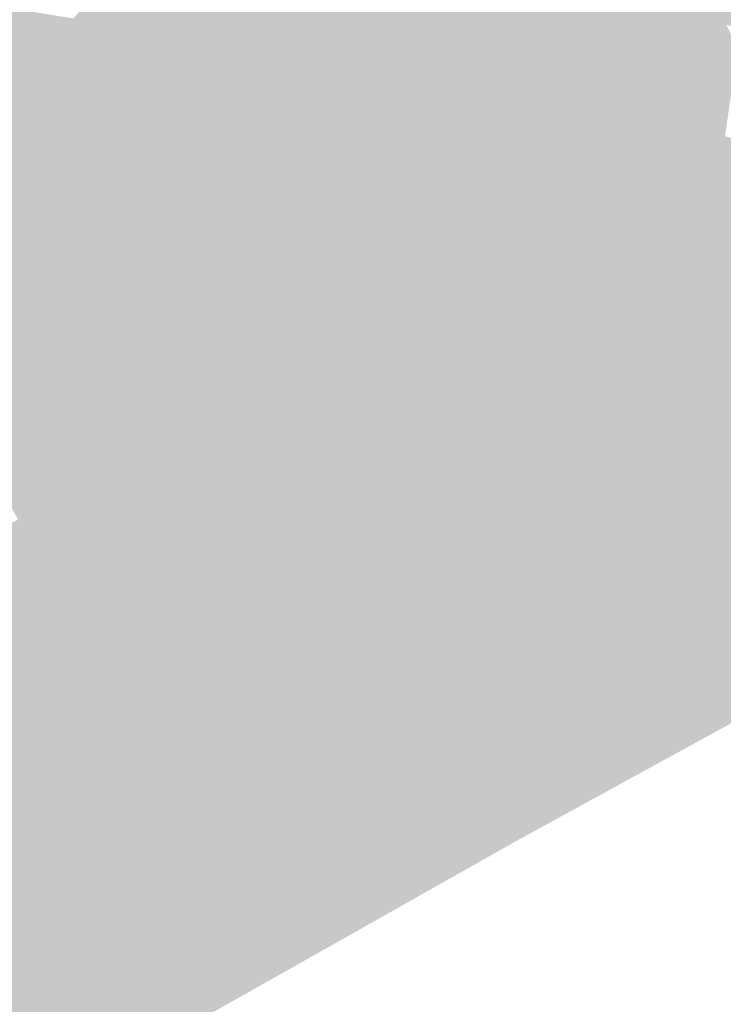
# Model space of a CAD drawing. Header units: metres. Extents: x 164696 to 183842, y 382615 to 387356.
# Tile 489 of 656: x 182663.53 to 182664.6, y 386613.83 to 386615.32. Entities that reach past the tile are written whole.
import ezdxf

# ---------------------------------------------------------------- set-up
doc = ezdxf.new("R2010")
doc.units = ezdxf.units.M
doc.layers.add('C3D-SURFACE_TINSURFACE', color=7, linetype='Continuous')

msp = doc.modelspace()

# ---------------------------------------------------------------- linework, layer by layer
at = {"layer": 'C3D-SURFACE_TINSURFACE', "color": 1, "linetype": 'Continuous', "lineweight": -3, "true_color": 0xe60000}
for points in [[(182669.9064, 386617.1554), (182665.8436, 386614.9615), (182664.2826, 386614.0717)], [(182663.9246, 386615.6915), (182663.8874, 386615.6702), (182664.3016, 386614.9782)], [(182664.463, 386615.5496), (182663.9246, 386615.6915), (182664.3016, 386614.9782)], [(182663.7438, 386615.2457), (182664.2643, 386614.958), (182663.8874, 386615.6702)], [(182663.7438, 386615.2457), (182663.8874, 386615.6702), (182663.8502, 386615.6499)], [(182663.8874, 386615.6702), (182664.2643, 386614.958), (182664.3016, 386614.9782)], [(182663.7289, 386615.2166), (182663.8502, 386615.6499), (182663.7173, 386615.2394)], [(182663.7173, 386615.2394), (182663.8502, 386615.6499), (182663.8129, 386615.6297)], [(182663.7438, 386615.2457), (182663.8502, 386615.6499), (182663.7289, 386615.2166)], [(182663.6995, 386615.2588), (182663.8129, 386615.6297), (182663.6879, 386615.2816)], [(182663.6879, 386615.2816), (182663.8129, 386615.6297), (182663.688, 386615.3502)], [(182663.7111, 386615.236), (182663.8129, 386615.6297), (182663.6995, 386615.2588)], [(182663.7173, 386615.2394), (182663.8129, 386615.6297), (182663.7111, 386615.236)], [(182664.463, 386615.5496), (182664.3016, 386614.9782), (182664.4849, 386615.5105)], [(182664.4849, 386615.5105), (182664.3016, 386614.9782), (182664.3389, 386614.9984)], [(182664.4849, 386615.5105), (182664.3389, 386614.9984), (182664.3762, 386615.0187)], [(182664.4849, 386615.5105), (182664.3762, 386615.0187), (182664.5138, 386615.4621)], [(182664.5138, 386615.4621), (182664.3762, 386615.0187), (182664.4135, 386615.0389)], [(182664.5138, 386615.4621), (182664.4135, 386615.0389), (182664.533, 386615.4276)], [(182664.4508, 386615.0591), (182664.533, 386615.4276), (182664.4135, 386615.0389)], [(182664.4508, 386615.0591), (182664.5523, 386615.3931), (182664.533, 386615.4276)], [(182664.533, 386615.4276), (182664.5523, 386615.3931), (182664.8984, 386615.303)], [(182664.533, 386615.4276), (182664.8984, 386615.303), (182664.9358, 386615.3232)], [(182664.4881, 386615.0794), (182664.5523, 386615.3931), (182664.4508, 386615.0591)], [(182664.4881, 386615.0794), (182664.5716, 386615.3586), (182664.5523, 386615.3931)], [(182664.5523, 386615.3931), (182664.5716, 386615.3586), (182664.8612, 386615.2828)], [(182664.5523, 386615.3931), (182664.8612, 386615.2828), (182664.8984, 386615.303)], [(182663.6002, 386615.2406), (182663.3288, 386615.3645), (182663.2915, 386615.3443)], [(182663.5344, 386615.3312), (182663.3288, 386615.3645), (182663.5582, 386615.2869)], [(182663.6002, 386615.2406), (182663.5582, 386615.2869), (182663.3288, 386615.3645)], [(182664.5254, 386615.0996), (182664.5716, 386615.3586), (182664.4881, 386615.0794)], [(182664.5254, 386615.0996), (182664.6021, 386615.3085), (182664.5716, 386615.3586)], [(182664.8239, 386615.2625), (182664.5716, 386615.3586), (182664.6021, 386615.3085)], [(182664.8239, 386615.2625), (182664.8612, 386615.2828), (182664.5716, 386615.3586)], [(182663.5948, 386615.2307), (182663.2915, 386615.3443), (182663.2543, 386615.324)], [(182663.6002, 386615.2406), (182663.2915, 386615.3443), (182663.6072, 386615.2318)], [(182663.5948, 386615.2307), (182663.6072, 386615.2318), (182663.2915, 386615.3443)], [(182663.5618, 386615.2144), (182663.2543, 386615.324), (182663.217, 386615.3038)], [(182663.5948, 386615.2307), (182663.2543, 386615.324), (182663.6064, 386615.2079)], [(182663.5618, 386615.2144), (182663.6064, 386615.2079), (182663.2543, 386615.324)], [(182664.5254, 386615.0996), (182664.5627, 386615.1198), (182664.6021, 386615.3085)], [(182664.5627, 386615.1198), (182664.6195, 386615.275), (182664.6021, 386615.3085)], [(182663.5827, 386615.1734), (182663.217, 386615.3038), (182663.1798, 386615.2836)], [(182663.5618, 386615.2144), (182663.217, 386615.3038), (182663.5723, 386615.1939)], [(182663.5723, 386615.1939), (182663.217, 386615.3038), (182663.5827, 386615.1734)], [(182663.5554, 386614.5736), (182663.1798, 386615.2836), (182663.1425, 386615.2634)], [(182663.5827, 386615.1734), (182663.1798, 386615.2836), (182663.6062, 386615.1587)], [(182663.6696, 386614.9439), (182663.6175, 386615.1365), (182663.1798, 386615.2836)], [(182663.6696, 386614.9439), (182663.1798, 386615.2836), (182663.5554, 386614.5736)], [(182663.6062, 386615.1587), (182663.1798, 386615.2836), (182663.6175, 386615.1365)], [(182663.5293, 386614.5595), (182663.5554, 386614.5736), (182663.1425, 386615.2634)], [(182664.5627, 386615.1198), (182664.6001, 386615.14), (182664.6195, 386615.275)], [(182663.7438, 386615.2457), (182663.7979, 386615.1013), (182664.2643, 386614.958)], [(182664.5627, 386615.1198), (182664.7557, 386615.0931), (182664.6001, 386615.14)], [(182664.5254, 386615.0996), (182664.7557, 386615.0931), (182664.5627, 386615.1198)], [(182663.8095, 386615.0785), (182664.2643, 386614.958), (182663.7979, 386615.1013)], [(182664.5254, 386615.0996), (182664.4881, 386615.0794), (182664.7557, 386615.0931)], [(182664.1785, 386614.2453), (182664.7557, 386615.0931), (182664.4135, 386615.0389)], [(182664.2104, 386614.1875), (182664.7557, 386615.0931), (182664.1785, 386614.2453)], [(182664.2104, 386614.1875), (182664.2826, 386614.0717), (182664.7557, 386615.0931)], [(182664.7557, 386615.0931), (182664.2826, 386614.0717), (182665.8436, 386614.9615)], [(182664.7557, 386615.0931), (182664.4508, 386615.0591), (182664.4135, 386615.0389)], [(182664.7557, 386615.0931), (182664.4881, 386615.0794), (182664.4508, 386615.0591)], [(182663.8456, 386615.0614), (182664.2643, 386614.958), (182663.8095, 386615.0785)], [(182663.8456, 386615.0614), (182663.9091, 386615.0261), (182664.227, 386614.9377)], [(182663.8456, 386615.0614), (182664.227, 386614.9377), (182664.2643, 386614.958)], [(182664.1785, 386614.2453), (182664.4135, 386615.0389), (182664.3762, 386615.0187)], [(182663.961, 386614.9964), (182664.227, 386614.9377), (182663.9091, 386615.0261)], [(182664.1785, 386614.2453), (182664.3762, 386615.0187), (182664.3389, 386614.9984)], [(182663.968, 386614.9827), (182664.1896, 386614.9175), (182663.961, 386614.9964)], [(182663.961, 386614.9964), (182664.1896, 386614.9175), (182664.227, 386614.9377)], [(182664.1167, 386614.3578), (182664.3389, 386614.9984), (182664.3016, 386614.9782)], [(182664.1167, 386614.3578), (182664.13, 386614.3298), (182664.3389, 386614.9984)], [(182664.13, 386614.3298), (182664.1785, 386614.2453), (182664.3389, 386614.9984)], [(182664.0001, 386614.9537), (182664.1896, 386614.9175), (182663.968, 386614.9827)], [(182664.1034, 386614.3859), (182664.3016, 386614.9782), (182664.2643, 386614.958)], [(182664.1167, 386614.3578), (182664.3016, 386614.9782), (182664.1034, 386614.3859)], [(182664.0001, 386614.9537), (182664.1524, 386614.8973), (182664.1896, 386614.9175)], [(182664.0536, 386614.9055), (182664.1524, 386614.8973), (182664.0001, 386614.9537)], [(182664.0768, 386614.4419), (182664.2643, 386614.958), (182664.227, 386614.9377)], [(182664.0768, 386614.4419), (182664.0901, 386614.4139), (182664.2643, 386614.958)], [(182664.0901, 386614.4139), (182664.1034, 386614.3859), (182664.2643, 386614.958)], [(182663.6696, 386614.9439), (182663.5554, 386614.5736), (182663.6587, 386614.8662)], [(182664.0636, 386614.47), (182664.227, 386614.9377), (182664.1896, 386614.9175)], [(182664.0636, 386614.47), (182664.0768, 386614.4419), (182664.227, 386614.9377)], [(182663.72, 386614.9056), (182663.7178, 386614.9213), (182663.5927, 386614.5938)], [(182663.6716, 386614.8327), (182663.5927, 386614.5938), (182663.7178, 386614.9213)], [(182664.0636, 386614.47), (182664.1896, 386614.9175), (182664.1524, 386614.8973)], [(182663.72, 386614.9056), (182663.5927, 386614.5938), (182663.63, 386614.6141)], [(182663.7273, 386614.8979), (182663.72, 386614.9056), (182663.63, 386614.6141)], [(182664.0596, 386614.8911), (182664.115, 386614.8771), (182664.0536, 386614.9055)], [(182664.0536, 386614.9055), (182664.115, 386614.8771), (182664.1524, 386614.8973)], [(182663.7273, 386614.8979), (182663.63, 386614.6141), (182663.6673, 386614.6343)], [(182663.7273, 386614.8979), (182663.6673, 386614.6343), (182663.7465, 386614.8592)], [(182664.0285, 386614.8743), (182664.115, 386614.8771), (182664.0596, 386614.8911)], [(182664.047, 386614.5017), (182664.0636, 386614.47), (182664.1524, 386614.8973)], [(182664.047, 386614.5017), (182664.1524, 386614.8973), (182664.061, 386614.6244)], [(182664.0728, 386614.7052), (182664.061, 386614.6244), (182664.1524, 386614.8973)], [(182664.0728, 386614.7052), (182664.1524, 386614.8973), (182664.115, 386614.8771)], [(182664.0109, 386614.8689), (182664.0777, 386614.8568), (182664.0285, 386614.8743)], [(182664.0285, 386614.8743), (182664.0777, 386614.8568), (182664.115, 386614.8771)], [(182664.0541, 386614.6951), (182664.0728, 386614.7052), (182664.115, 386614.8771)], [(182664.0541, 386614.6951), (182664.115, 386614.8771), (182664.0777, 386614.8568)], [(182663.6587, 386614.8662), (182663.5554, 386614.5736), (182663.6716, 386614.8327)], [(182663.7465, 386614.8592), (182663.6673, 386614.6343), (182663.7047, 386614.6545)], [(182663.7465, 386614.8592), (182663.7047, 386614.6545), (182663.7582, 386614.8655)], [(182663.7878, 386614.8515), (182663.7582, 386614.8655), (182663.7047, 386614.6545)], [(182664.0591, 386614.8467), (182664.0777, 386614.8568), (182664.0109, 386614.8689)], [(182663.7848, 386614.8188), (182663.7878, 386614.8515), (182663.7047, 386614.6545)], [(182664.0305, 386614.7323), (182664.0777, 386614.8568), (182664.0591, 386614.8467)], [(182664.0541, 386614.6951), (182664.0777, 386614.8568), (182664.0305, 386614.7323)], [(182663.6716, 386614.8327), (182663.5554, 386614.5736), (182663.5927, 386614.5938)], [(182663.9619, 386614.8245), (182664.0031, 386614.8164), (182663.955, 386614.8386)], [(182664.0218, 386614.8265), (182663.955, 386614.8386), (182664.0031, 386614.8164)], [(182663.7848, 386614.8188), (182663.7047, 386614.6545), (182663.7419, 386614.6748)], [(182663.7848, 386614.8188), (182663.7419, 386614.6748), (182663.7653, 386614.6874)], [(182663.9339, 386614.8093), (182664.0031, 386614.8164), (182663.9619, 386614.8245)], [(182663.9339, 386614.8093), (182663.9658, 386614.7961), (182664.0031, 386614.8164)], [(182663.9582, 386614.7239), (182663.9769, 386614.734), (182664.0031, 386614.8164)], [(182663.9582, 386614.7239), (182664.0031, 386614.8164), (182663.9658, 386614.7961)], [(182663.9931, 386614.712), (182664.0031, 386614.8164), (182663.9769, 386614.734)], [(182664.0218, 386614.8265), (182664.0031, 386614.8164), (182663.9931, 386614.712)], [(182663.9384, 386614.8014), (182663.9658, 386614.7961), (182663.9339, 386614.8093)], [(182663.9471, 386614.786), (182663.9658, 386614.7961), (182663.9384, 386614.8014)], [(182663.9424, 386614.7515), (182663.9658, 386614.7961), (182663.9471, 386614.786)], [(182663.9503, 386614.7377), (182663.9658, 386614.7961), (182663.9424, 386614.7515)], [(182663.9582, 386614.7239), (182663.9658, 386614.7961), (182663.9503, 386614.7377)], [(182663.9158, 386614.6555), (182663.7653, 386614.6874), (182663.7419, 386614.6748)], [(182663.943, 386614.6189), (182663.7419, 386614.6748), (182663.7047, 386614.6545)], [(182663.9158, 386614.6555), (182663.7419, 386614.6748), (182663.943, 386614.6189)], [(182664.0003, 386614.5418), (182663.7047, 386614.6545), (182663.6673, 386614.6343)], [(182664.0003, 386614.5418), (182664.0034, 386614.5435), (182663.7047, 386614.6545)], [(182663.943, 386614.6189), (182663.7047, 386614.6545), (182663.96, 386614.6116)], [(182663.96, 386614.6116), (182663.7047, 386614.6545), (182664.0034, 386614.5435)], [(182664.0636, 386614.47), (182663.6673, 386614.6343), (182663.63, 386614.6141)], [(182664.047, 386614.5017), (182664.0003, 386614.5418), (182663.6673, 386614.6343)], [(182664.047, 386614.5017), (182663.6673, 386614.6343), (182664.0636, 386614.47)], [(182664.0768, 386614.4419), (182663.63, 386614.6141), (182663.5927, 386614.5938)], [(182664.0636, 386614.47), (182663.63, 386614.6141), (182664.0768, 386614.4419)], [(182663.5554, 386614.5736), (182664.0901, 386614.4139), (182663.5927, 386614.5938)], [(182664.0768, 386614.4419), (182663.5927, 386614.5938), (182664.0901, 386614.4139)], [(182663.5293, 386614.5595), (182664.1034, 386614.3859), (182663.5554, 386614.5736)], [(182663.5293, 386614.5595), (182663.6645, 386614.5115), (182664.1034, 386614.3859)], [(182663.5554, 386614.5736), (182664.1034, 386614.3859), (182664.0901, 386614.4139)], [(182663.6977, 386614.4947), (182664.1034, 386614.3859), (182663.6645, 386614.5115)], [(182663.6977, 386614.4947), (182663.4793, 386614.499), (182663.311, 386614.2632)], [(182663.6977, 386614.4947), (182663.311, 386614.2632), (182664.1167, 386614.3578)], [(182663.6977, 386614.4947), (182664.1167, 386614.3578), (182664.1034, 386614.3859)], [(182664.13, 386614.3298), (182664.1167, 386614.3578), (182663.311, 386614.2632)], [(182664.1432, 386614.3018), (182664.13, 386614.3298), (182663.311, 386614.2632)], [(182664.1785, 386614.2453), (182664.13, 386614.3298), (182664.1432, 386614.3018)], [(182664.1785, 386614.2453), (182664.1432, 386614.3018), (182663.311, 386614.2632)], [(182664.2826, 386614.0717), (182663.311, 386614.2632), (182662.7605, 386613.2124)], [(182664.2505, 386614.1098), (182663.311, 386614.2632), (182664.2826, 386614.0717)], [(182664.2505, 386614.1098), (182664.2304, 386614.1487), (182663.311, 386614.2632)], [(182664.2304, 386614.1487), (182664.2104, 386614.1875), (182663.311, 386614.2632)], [(182664.2104, 386614.1875), (182664.1785, 386614.2453), (182663.311, 386614.2632)], [(182664.2104, 386614.1875), (182664.2304, 386614.1487), (182664.2826, 386614.0717)], [(182664.2304, 386614.1487), (182664.2505, 386614.1098), (182664.2826, 386614.0717)]]:
    msp.add_solid(points, dxfattribs=at)
at = {"layer": 'C3D-SURFACE_TINSURFACE', "color": 11, "linetype": 'Continuous', "lineweight": -3, "true_color": 0xff8585}
for points in [[(182663.6135, 386615.3183), (182663.6464, 386615.257), (182663.6692, 386615.387)], [(182663.6464, 386615.257), (182663.6752, 386615.3608), (182663.6692, 386615.387)], [(182663.6464, 386615.257), (182663.6823, 386615.3549), (182663.6752, 386615.3608)], [(182663.6464, 386615.257), (182663.688, 386615.3502), (182663.6823, 386615.3549)], [(182663.6464, 386615.257), (182663.6879, 386615.2816), (182663.688, 386615.3502)], [(182663.6464, 386615.257), (182663.6135, 386615.3183), (182663.5344, 386615.3312)], [(182663.6464, 386615.257), (182663.5344, 386615.3312), (182663.5582, 386615.2869)], [(182663.6464, 386615.257), (182663.5582, 386615.2869), (182663.6002, 386615.2406)], [(182663.6464, 386615.257), (182663.6628, 386615.212), (182663.6879, 386615.2816)], [(182663.6628, 386615.212), (182663.6995, 386615.2588), (182663.6879, 386615.2816)], [(182663.6464, 386615.257), (182663.6002, 386615.2406), (182663.6628, 386615.212)], [(182663.6628, 386615.212), (182663.6768, 386615.1846), (182663.6995, 386615.2588)], [(182663.6768, 386615.1846), (182663.7111, 386615.236), (182663.6995, 386615.2588)], [(182663.7046, 386615.1299), (182663.7979, 386615.1013), (182663.7438, 386615.2457)], [(182663.7046, 386615.1299), (182663.7438, 386615.2457), (182663.7289, 386615.2166)], [(182663.6628, 386615.212), (182663.6072, 386615.2318), (182663.5948, 386615.2307)], [(182663.6768, 386615.1846), (182663.6628, 386615.212), (182663.5948, 386615.2307)], [(182663.6768, 386615.1846), (182663.5948, 386615.2307), (182663.6064, 386615.2079)], [(182663.6628, 386615.212), (182663.6002, 386615.2406), (182663.6072, 386615.2318)], [(182663.6768, 386615.1846), (182663.6907, 386615.1573), (182663.7111, 386615.236)], [(182663.6907, 386615.1573), (182663.7289, 386615.2166), (182663.7173, 386615.2394)], [(182663.6907, 386615.1573), (182663.7173, 386615.2394), (182663.7111, 386615.236)], [(182663.6907, 386615.1573), (182663.7046, 386615.1299), (182663.7289, 386615.2166)], [(182663.6768, 386615.1846), (182663.6064, 386615.2079), (182663.5618, 386615.2144)], [(182663.6907, 386615.1573), (182663.6768, 386615.1846), (182663.5618, 386615.2144)], [(182663.6907, 386615.1573), (182663.5618, 386615.2144), (182663.5723, 386615.1939)], [(182663.7046, 386615.1299), (182663.6907, 386615.1573), (182663.5723, 386615.1939)], [(182663.7046, 386615.1299), (182663.5723, 386615.1939), (182663.5827, 386615.1734)], [(182663.7046, 386615.1299), (182663.5827, 386615.1734), (182663.6062, 386615.1587)], [(182663.7185, 386615.1026), (182663.7046, 386615.1299), (182663.6062, 386615.1587)], [(182663.7185, 386615.1026), (182663.6062, 386615.1587), (182663.6175, 386615.1365)], [(182663.7185, 386615.1026), (182663.6175, 386615.1365), (182663.6696, 386614.9439)], [(182663.7046, 386615.1299), (182663.7185, 386615.1026), (182663.8095, 386615.0785)], [(182663.7046, 386615.1299), (182663.8095, 386615.0785), (182663.7979, 386615.1013)], [(182663.7324, 386615.0752), (182663.7185, 386615.1026), (182663.6696, 386614.9439)], [(182663.7324, 386615.0752), (182663.8456, 386615.0614), (182663.7185, 386615.1026)], [(182663.7185, 386615.1026), (182663.8456, 386615.0614), (182663.8095, 386615.0785)], [(182663.7546, 386615.0177), (182663.7324, 386615.0752), (182663.6587, 386614.8662)], [(182663.7324, 386615.0752), (182663.6696, 386614.9439), (182663.6587, 386614.8662)], [(182663.7546, 386615.0177), (182663.7464, 386615.0478), (182663.7324, 386615.0752)], [(182663.7324, 386615.0752), (182663.7464, 386615.0478), (182663.968, 386614.9827)], [(182663.7324, 386615.0752), (182663.968, 386614.9827), (182663.961, 386614.9964)], [(182663.7324, 386615.0752), (182663.9091, 386615.0261), (182663.8456, 386615.0614)], [(182663.7324, 386615.0752), (182663.961, 386614.9964), (182663.9091, 386615.0261)], [(182663.7825, 386614.9614), (182663.7464, 386615.0478), (182663.7546, 386615.0177)], [(182663.7464, 386615.0478), (182663.7825, 386614.9614), (182664.0596, 386614.8911)], [(182663.7464, 386615.0478), (182664.0596, 386614.8911), (182664.0536, 386614.9055)], [(182663.7464, 386615.0478), (182664.0001, 386614.9537), (182663.968, 386614.9827)], [(182663.7464, 386615.0478), (182664.0536, 386614.9055), (182664.0001, 386614.9537)], [(182663.7546, 386615.0177), (182663.6587, 386614.8662), (182663.6716, 386614.8327)], [(182663.7546, 386615.0177), (182663.6716, 386614.8327), (182663.7178, 386614.9213)], [(182663.7546, 386615.0177), (182663.7178, 386614.9213), (182663.72, 386614.9056)], [(182663.7546, 386615.0177), (182663.72, 386614.9056), (182663.7273, 386614.8979)], [(182663.7825, 386614.9614), (182663.7546, 386615.0177), (182663.7273, 386614.8979)], [(182663.7825, 386614.9614), (182663.7273, 386614.8979), (182663.7465, 386614.8592)], [(182663.7825, 386614.9614), (182663.7465, 386614.8592), (182663.7582, 386614.8655)], [(182663.7825, 386614.9614), (182663.7582, 386614.8655), (182663.7878, 386614.8515)], [(182663.7825, 386614.9614), (182663.7878, 386614.8515), (182663.8105, 386614.9052)], [(182663.7825, 386614.9614), (182663.8105, 386614.9052), (182664.0109, 386614.8689)], [(182663.7825, 386614.9614), (182664.0109, 386614.8689), (182664.0285, 386614.8743)], [(182663.7825, 386614.9614), (182664.0285, 386614.8743), (182664.0596, 386614.8911)], [(182663.7793, 386614.695), (182663.8105, 386614.9052), (182663.7848, 386614.8188)], [(182663.7793, 386614.695), (182663.8384, 386614.8489), (182663.8105, 386614.9052)], [(182663.8105, 386614.9052), (182663.7878, 386614.8515), (182663.7848, 386614.8188)], [(182663.8105, 386614.9052), (182663.8384, 386614.8489), (182663.9619, 386614.8245)], [(182663.8105, 386614.9052), (182663.9619, 386614.8245), (182663.955, 386614.8386)], [(182663.8105, 386614.9052), (182663.955, 386614.8386), (182664.0218, 386614.8265)], [(182663.8105, 386614.9052), (182664.0218, 386614.8265), (182664.0404, 386614.8366)], [(182663.8105, 386614.9052), (182664.0404, 386614.8366), (182664.0591, 386614.8467)], [(182663.8105, 386614.9052), (182664.0591, 386614.8467), (182664.0109, 386614.8689)], [(182663.7793, 386614.695), (182663.8166, 386614.7152), (182663.8384, 386614.8489)], [(182663.8166, 386614.7152), (182663.8561, 386614.8172), (182663.8384, 386614.8489)], [(182663.8384, 386614.8489), (182663.8561, 386614.8172), (182663.9384, 386614.8014)], [(182663.8384, 386614.8489), (182663.9384, 386614.8014), (182663.9339, 386614.8093)], [(182663.8384, 386614.8489), (182663.9339, 386614.8093), (182663.9619, 386614.8245)], [(182664.0404, 386614.8366), (182664.0305, 386614.7323), (182664.0591, 386614.8467)], [(182663.9832, 386614.6077), (182664.0404, 386614.8366), (182664.0218, 386614.8265)], [(182664.0404, 386614.8366), (182663.9832, 386614.6077), (182664.0305, 386614.7323)], [(182663.7793, 386614.695), (182663.7848, 386614.8188), (182663.7653, 386614.6874)], [(182663.8166, 386614.7152), (182663.8539, 386614.7355), (182663.8561, 386614.8172)], [(182663.8539, 386614.7355), (182663.8718, 386614.7896), (182663.8561, 386614.8172)], [(182663.8561, 386614.8172), (182663.8718, 386614.7896), (182663.9285, 386614.7759)], [(182663.8561, 386614.8172), (182663.9285, 386614.7759), (182663.9471, 386614.786)], [(182663.8561, 386614.8172), (182663.9471, 386614.786), (182663.9384, 386614.8014)], [(182663.9832, 386614.6077), (182664.0218, 386614.8265), (182663.9931, 386614.712)], [(182663.8539, 386614.7355), (182663.8876, 386614.762), (182663.8718, 386614.7896)], [(182663.8718, 386614.7896), (182663.8876, 386614.762), (182663.9285, 386614.7759)], [(182663.9285, 386614.7759), (182663.9424, 386614.7515), (182663.9471, 386614.786)], [(182663.8912, 386614.7557), (182663.9285, 386614.7759), (182663.8876, 386614.762)], [(182663.8912, 386614.7557), (182663.9034, 386614.7344), (182663.9285, 386614.7759)], [(182663.9285, 386614.7759), (182663.9034, 386614.7344), (182663.9191, 386614.7068)], [(182663.9285, 386614.7759), (182663.9191, 386614.7068), (182663.9424, 386614.7515)], [(182663.8539, 386614.7355), (182663.8912, 386614.7557), (182663.8876, 386614.762)], [(182663.8539, 386614.7355), (182663.9034, 386614.7344), (182663.8912, 386614.7557)], [(182663.9191, 386614.7068), (182663.9503, 386614.7377), (182663.9424, 386614.7515)], [(182663.8166, 386614.7152), (182663.9191, 386614.7068), (182663.8539, 386614.7355)], [(182663.8539, 386614.7355), (182663.9191, 386614.7068), (182663.9034, 386614.7344)], [(182663.9191, 386614.7068), (182663.9349, 386614.6792), (182663.9503, 386614.7377)], [(182663.9349, 386614.6792), (182663.9582, 386614.7239), (182663.9503, 386614.7377)], [(182663.9349, 386614.6792), (182663.9506, 386614.6516), (182663.9582, 386614.7239)], [(182663.9506, 386614.6516), (182663.9769, 386614.734), (182663.9582, 386614.7239)], [(182663.9506, 386614.6516), (182663.9931, 386614.712), (182663.9769, 386614.734)], [(182663.9832, 386614.6077), (182664.0541, 386614.6951), (182664.0305, 386614.7323)], [(182663.7793, 386614.695), (182663.9506, 386614.6516), (182663.8166, 386614.7152)], [(182663.8166, 386614.7152), (182663.9349, 386614.6792), (182663.9191, 386614.7068)], [(182663.8166, 386614.7152), (182663.9506, 386614.6516), (182663.9349, 386614.6792)], [(182663.9506, 386614.6516), (182663.9832, 386614.6077), (182663.9931, 386614.712)], [(182663.7793, 386614.695), (182663.7653, 386614.6874), (182663.9158, 386614.6555)], [(182663.7793, 386614.695), (182663.9158, 386614.6555), (182663.9506, 386614.6516)], [(182663.9832, 386614.6077), (182664.0305, 386614.5334), (182664.0541, 386614.6951)], [(182664.0305, 386614.5334), (182664.0728, 386614.7052), (182664.0541, 386614.6951)], [(182664.0305, 386614.5334), (182664.061, 386614.6244), (182664.0728, 386614.7052)], [(182663.9832, 386614.6077), (182663.9506, 386614.6516), (182663.9158, 386614.6555)], [(182663.9832, 386614.6077), (182663.9158, 386614.6555), (182663.943, 386614.6189)], [(182664.0305, 386614.5334), (182664.047, 386614.5017), (182664.061, 386614.6244)], [(182663.9832, 386614.6077), (182663.943, 386614.6189), (182663.96, 386614.6116)], [(182664.0305, 386614.5334), (182663.9832, 386614.6077), (182663.96, 386614.6116)], [(182664.0305, 386614.5334), (182663.96, 386614.6116), (182664.0034, 386614.5435)], [(182663.5182, 386614.5534), (182663.6645, 386614.5115), (182663.5293, 386614.5595)], [(182663.5182, 386614.5534), (182663.4793, 386614.499), (182663.6977, 386614.4947)], [(182663.5182, 386614.5534), (182663.6977, 386614.4947), (182663.6645, 386614.5115)], [(182664.0305, 386614.5334), (182664.0034, 386614.5435), (182664.0003, 386614.5418)], [(182664.0305, 386614.5334), (182664.0003, 386614.5418), (182664.047, 386614.5017)]]:
    msp.add_solid(points, dxfattribs=at)

doc.saveas('drawing.dxf')
